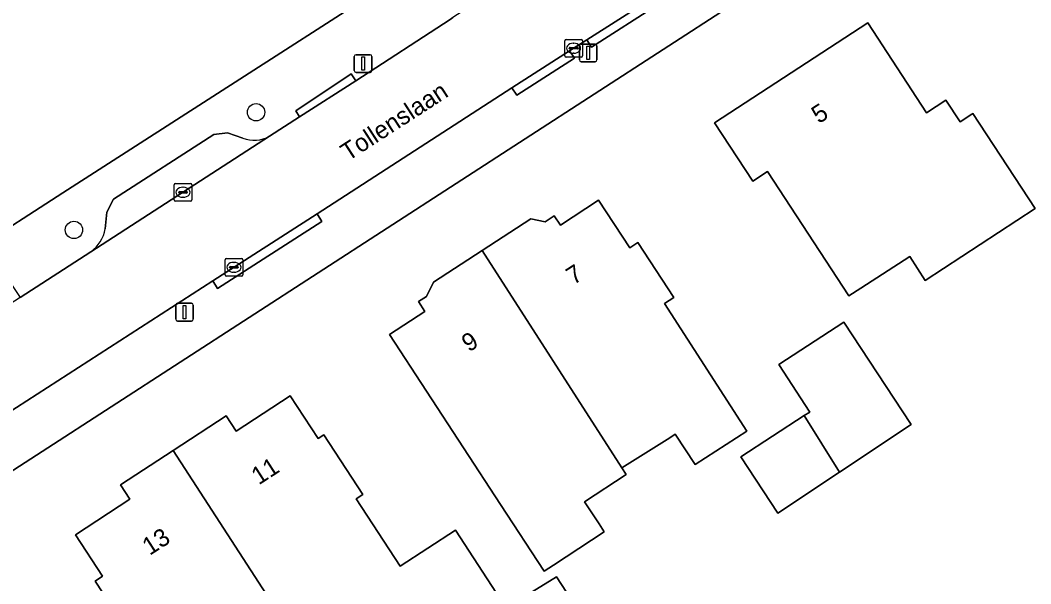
# Model space of a CAD drawing. Extents: x 161347 to 161881, y 382161 to 382804.
# Drawn here: x 161502.7 to 161559.7, y 382399.1 to 382430.9 of the extents above; entities that cross this region are included whole.
import ezdxf

# ---------------------------------------------------------------- set-up
doc = ezdxf.new("R2010")
doc.units = 0
for name, color, linetype in [('IMGEO_Boom', 7, 'Continuous'), ('IMGEO_Erf', 7, 'Continuous'), ('IMGEO_Kolk', 7, 'Continuous'), ('IMGEO_Lichtmast', 7, 'Continuous'), ('IMGEO_Openbare_ruimte_label', 7, 'Continuous'), ('IMGEO_Pand', 7, 'Continuous'), ('IMGEO_Pand_nummerreeks', 7, 'Continuous'), ('IMGEO_Parkeervlak_open', 7, 'Continuous'), ('IMGEO_Rijbaan_lokaal_open', 7, 'Continuous'), ('IMGEO_Voetpad_open', 7, 'Continuous')]:
    doc.layers.add(name, color=color, linetype=linetype)

msp = doc.modelspace()

# ---------------------------------------------------------------- linework, layer by layer
at = {"layer": 'IMGEO_Boom'}
for centre in [(161515.996, 382425.728), (161505.717, 382419.085)]:
    msp.add_circle(centre, 0.489, dxfattribs=at)
at = {"layer": 'IMGEO_Erf'}
for points in [[(161500, 382417.897), (161505.088, 382421.185), (161532.279, 382438.666), (161542.283, 382445.088), (161559.394, 382456.082), (161556.742, 382456.551), (161540.674, 382459.952), (161537.265, 382444.226), (161518.647, 382448.262), (161519.848, 382453.798), (161502.693, 382457.517), (161506.372, 382474.528), (161523.68, 382470.782), (161522.287, 382464.355), (161540.39, 382460.432), (161541.57, 382465.684), (161528.173, 382468.581), (161529.133, 382472.859), (161500, 382479.131)], [(161617.144, 382396.335), (161617.418, 382397.853), (161603.267, 382420.926), (161601.482, 382423.837), (161585.851, 382449.323), (161572.419, 382451.387), (161564.764, 382446.042), (161558.459, 382441.915), (161500, 382404.037), (161487.478, 382395.924)], [(161509.184, 382395.787), (161506.919, 382399.254), (161507.325, 382399.519), (161505.795, 382401.862), (161508.864, 382403.867), (161508.335, 382404.677), (161511.322, 382406.629), (161514.308, 382408.58), (161514.875, 382407.711), (161517.925, 382409.704), (161519.495, 382407.303), (161519.818, 382407.514), (161522.023, 382404.14), (161521.644, 382403.892), (161524.125, 382400.095), (161527.249, 382402.132), (161530.067, 382397.819)], [(161530.11, 382397.737), (161532.954, 382399.487), (161535.789, 382395.15)]]:
    msp.add_lwpolyline(points, dxfattribs=at)
for points in [[(161544.876, 382422.388), (161544.034, 382421.838), (161541.886, 382425.126), (161550.534, 382430.777), (161553.848, 382425.704), (161554.944, 382426.42), (161555.743, 382425.197), (161556.405, 382425.63), (161556.464, 382425.669), (161559.979, 382420.295), (161553.762, 382416.229), (161552.9, 382417.574), (161550.138, 382415.794), (161549.47, 382415.357)], [(161540.778, 382405.834), (161539.659, 382407.546), (161539.357, 382407.349), (161536.655, 382405.642), (161536.9, 382405.261), (161534.545, 382403.722), (161535.361, 382402.474), (161535.656, 382402.023), (161532.787, 382400.148), (161532.258, 382399.803), (161529.788, 382403.582), (161523.522, 382413.169), (161525.528, 382414.48), (161525.166, 382415.033), (161525.611, 382415.324), (161526.021, 382416.134), (161528.762, 382417.925), (161531.504, 382419.716), (161532.317, 382419.546), (161532.833, 382419.883), (161533.179, 382419.353), (161535.331, 382420.76), (161537.094, 382418.063), (161537.557, 382418.365), (161539.586, 382415.261), (161539.064, 382414.919), (161543.696, 382407.709)], [(161545.451, 382403.079), (161543.371, 382406.262), (161546.943, 382408.594), (161547.257, 382408.799), (161545.507, 382411.478), (161549.182, 382413.878), (161552.981, 382408.089), (161548.935, 382405.397)]]:
    msp.add_lwpolyline(points, close=True, dxfattribs=at)
at = {"layer": 'IMGEO_Kolk'}
for p, q in [((161533.42, 382428.92), (161533.42, 382429.772)), ((161533.495, 382429.846), (161534.347, 382429.846)), ((161533.679, 382429.34), (161533.679, 382429.352)), ((161533.722, 382429.389), (161534.12, 382429.389)), ((161533.908, 382429.626), (161533.933, 382429.626)), ((161534.163, 382429.352), (161534.163, 382429.34)), ((161534.421, 382429.772), (161534.421, 382428.92)), ((161534.347, 382428.846), (161533.495, 382428.846)), ((161534.117, 382429.303), (161533.719, 382429.303)), ((161533.931, 382429.066), (161533.906, 382429.066)), ((161511.373, 382420.784), (161511.373, 382421.636)), ((161511.448, 382421.71), (161512.3, 382421.71)), ((161511.861, 382421.49), (161511.886, 382421.49)), ((161512.374, 382421.636), (161512.374, 382420.784)), ((161511.632, 382421.204), (161511.632, 382421.216)), ((161512.07, 382421.167), (161511.672, 382421.167)), ((161511.675, 382421.253), (161512.073, 382421.253)), ((161511.884, 382420.93), (161511.859, 382420.93)), ((161512.116, 382421.216), (161512.116, 382421.204)), ((161512.3, 382420.71), (161511.448, 382420.71)), ((161514.247, 382416.547), (161514.247, 382417.399)), ((161514.322, 382417.473), (161515.174, 382417.473)), ((161515.248, 382417.399), (161515.248, 382416.547)), ((161514.506, 382416.967), (161514.506, 382416.979)), ((161514.944, 382416.93), (161514.546, 382416.93)), ((161514.549, 382417.016), (161514.947, 382417.016)), ((161514.735, 382417.253), (161514.76, 382417.253)), ((161514.99, 382416.979), (161514.99, 382416.967)), ((161515.174, 382416.473), (161514.322, 382416.473)), ((161514.758, 382416.693), (161514.733, 382416.693))]:
    msp.add_line(p, q, dxfattribs=at)
for points in [[(161533.42, 382428.92), (161533.42, 382429.772)], [(161533.495, 382429.846), (161534.347, 382429.846)], [(161534.421, 382429.772), (161534.421, 382428.92)], [(161534.347, 382428.846), (161533.495, 382428.846)], [(161511.373, 382420.784), (161511.373, 382421.636)], [(161511.448, 382421.71), (161512.3, 382421.71)], [(161512.374, 382421.636), (161512.374, 382420.784)], [(161512.3, 382420.71), (161511.448, 382420.71)], [(161514.247, 382416.547), (161514.247, 382417.399)], [(161514.322, 382417.473), (161515.174, 382417.473)], [(161515.248, 382417.399), (161515.248, 382416.547)], [(161515.174, 382416.473), (161514.322, 382416.473)]]:
    msp.add_lwpolyline(points, dxfattribs=at)
for centre, radius, start, end in [((161533.497, 382429.77), 0.0765, 91.552, 178.448), ((161533.497, 382429.77), 0.0765, 91.552, 178.448), ((161533.719, 382429.349), 0.0403, 85.8775, 175.7526), ((161533.716, 382429.339), 0.0366, 178.938, 274.7102), ((161534.12, 382429.346), 0.043, 264.8664, 352.4533), ((161534.124, 382429.351), 0.0386, 1.7309, 96.639), ((161534.345, 382429.77), 0.0765, 1.552, 88.448), ((161534.345, 382429.77), 0.0765, 1.552, 88.448), ((161533.497, 382428.922), 0.0765, 181.552, 268.448), ((161533.497, 382428.922), 0.0765, 181.552, 268.448), ((161534.345, 382428.922), 0.0765, 271.552, 358.448), ((161534.345, 382428.922), 0.0765, 271.552, 358.448), ((161511.45, 382421.634), 0.0765, 91.552, 178.448), ((161511.45, 382421.634), 0.0765, 91.552, 178.448), ((161512.298, 382421.634), 0.0765, 1.552, 88.448), ((161512.298, 382421.634), 0.0765, 1.552, 88.448), ((161511.45, 382420.786), 0.0765, 181.552, 268.448), ((161511.45, 382420.786), 0.0765, 181.552, 268.448), ((161511.672, 382421.213), 0.0403, 85.8775, 175.7526), ((161511.669, 382421.203), 0.0366, 178.938, 274.7102), ((161512.073, 382421.21), 0.043, 264.8664, 352.4533), ((161512.077, 382421.215), 0.0386, 1.7309, 96.639), ((161512.298, 382420.786), 0.0765, 271.552, 358.448), ((161512.298, 382420.786), 0.0765, 271.552, 358.448), ((161514.324, 382417.397), 0.0765, 91.552, 178.448), ((161514.324, 382417.397), 0.0765, 91.552, 178.448), ((161515.172, 382417.397), 0.0765, 1.552, 88.448), ((161515.172, 382417.397), 0.0765, 1.552, 88.448), ((161514.546, 382416.976), 0.0403, 85.8775, 175.7526), ((161514.543, 382416.966), 0.0366, 178.938, 274.7102), ((161514.947, 382416.973), 0.043, 264.8664, 352.4533), ((161514.951, 382416.978), 0.0386, 1.7309, 96.639), ((161514.324, 382416.549), 0.0765, 181.552, 268.448), ((161514.324, 382416.549), 0.0765, 181.552, 268.448), ((161515.172, 382416.549), 0.0765, 271.552, 358.448), ((161515.172, 382416.549), 0.0765, 271.552, 358.448)]:
    msp.add_arc(centre, radius, start, end, dxfattribs=at)
for centre, major_axis, ratio, start_param, end_param in [((161533.907, 382429.346), (-0.387, 0.002), 0.722429, 4.712389, 7.853982), ((161533.932, 382429.346), (-0.39, 0.002), 0.717154, 1.570796, 4.712389), ((161511.86, 382421.21), (-0.387, 0.002), 0.722429, 4.712389, 7.853982), ((161511.885, 382421.21), (-0.39, 0.002), 0.717154, 1.570796, 4.712389), ((161514.734, 382416.973), (-0.387, 0.002), 0.722429, 4.712389, 7.853982), ((161514.759, 382416.973), (-0.39, 0.002), 0.717154, 1.570796, 4.712389)]:
    msp.add_ellipse(centre, major_axis=major_axis, ratio=ratio, start_param=start_param, end_param=end_param, dxfattribs=at)
at = {"layer": 'IMGEO_Lichtmast'}
for p, q in [((161534.253, 382428.682), (161534.253, 382429.482)), ((161534.253, 382429.482), (161534.253, 382428.682)), ((161534.353, 382429.582), (161535.143, 382429.582)), ((161535.143, 382429.582), (161534.353, 382429.582)), ((161535.243, 382429.482), (161535.243, 382428.682)), ((161535.243, 382428.682), (161535.243, 382429.482)), ((161521.545, 382428.082), (161521.545, 382428.882)), ((161521.545, 382428.882), (161521.545, 382428.082)), ((161521.645, 382428.982), (161522.435, 382428.982)), ((161522.435, 382428.982), (161521.645, 382428.982)), ((161522.535, 382428.882), (161522.535, 382428.082)), ((161522.535, 382428.082), (161522.535, 382428.882)), ((161535.143, 382428.582), (161534.353, 382428.582)), ((161534.353, 382428.582), (161535.143, 382428.582)), ((161522.435, 382427.982), (161521.645, 382427.982)), ((161521.645, 382427.982), (161522.435, 382427.982)), ((161511.463, 382414.038), (161511.463, 382414.838)), ((161511.463, 382414.838), (161511.463, 382414.038)), ((161511.563, 382414.938), (161512.353, 382414.938)), ((161512.353, 382414.938), (161511.563, 382414.938)), ((161512.453, 382414.838), (161512.453, 382414.038)), ((161512.453, 382414.038), (161512.453, 382414.838)), ((161512.353, 382413.938), (161511.563, 382413.938)), ((161511.563, 382413.938), (161512.353, 382413.938))]:
    msp.add_line(p, q, dxfattribs=at)
for points in [[(161534.673, 382429.457), (161534.823, 382429.457), (161534.823, 382428.707), (161534.673, 382428.707), (161534.673, 382429.457)], [(161521.965, 382428.857), (161522.115, 382428.857), (161522.115, 382428.107), (161521.965, 382428.107), (161521.965, 382428.857)], [(161511.883, 382414.813), (161512.033, 382414.813), (161512.033, 382414.063), (161511.883, 382414.063), (161511.883, 382414.813)]]:
    msp.add_lwpolyline(points, dxfattribs=at)
for centre, start, end in [((161534.353, 382429.482), 90, 180), ((161534.353, 382429.482), 90, 180), ((161535.143, 382429.482), 0, 90), ((161535.143, 382429.482), 360, 90), ((161521.645, 382428.882), 90, 180), ((161521.645, 382428.882), 90, 180), ((161522.435, 382428.882), 0, 90), ((161522.435, 382428.882), 360, 90), ((161534.353, 382428.682), 180, 270), ((161534.353, 382428.682), 180, 270), ((161535.143, 382428.682), 270, 0), ((161535.143, 382428.682), 270, 0), ((161521.645, 382428.082), 180, 270), ((161521.645, 382428.082), 180, 270), ((161522.435, 382428.082), 270, 0), ((161522.435, 382428.082), 270, 0), ((161511.563, 382414.838), 90, 180), ((161511.563, 382414.838), 90, 180), ((161512.353, 382414.838), 0, 90), ((161512.353, 382414.838), 360, 90), ((161511.563, 382414.038), 180, 270), ((161511.563, 382414.038), 180, 270), ((161512.353, 382414.038), 270, 0), ((161512.353, 382414.038), 270, 0)]:
    msp.add_arc(centre, 0.1, start, end, dxfattribs=at)
at = {"layer": 'IMGEO_Pand'}
for points in [[(161556.464, 382425.669), (161556.405, 382425.63), (161555.743, 382425.197), (161554.944, 382426.42), (161553.848, 382425.704), (161550.534, 382430.777), (161541.886, 382425.126), (161544.034, 382421.838), (161544.876, 382422.388), (161549.47, 382415.357), (161550.138, 382415.794), (161552.9, 382417.574), (161553.762, 382416.229), (161559.979, 382420.295)], [(161539.064, 382414.919), (161539.586, 382415.261), (161537.557, 382418.365), (161537.094, 382418.063), (161535.331, 382420.76), (161533.179, 382419.353), (161532.833, 382419.883), (161532.317, 382419.546), (161531.504, 382419.716), (161528.762, 382417.925), (161536.655, 382405.642), (161539.357, 382407.349), (161539.659, 382407.546), (161540.778, 382405.834), (161543.696, 382407.709)], [(161536.655, 382405.642), (161528.762, 382417.925), (161526.021, 382416.134), (161525.611, 382415.324), (161525.166, 382415.033), (161525.528, 382414.48), (161523.522, 382413.169), (161529.788, 382403.582), (161532.258, 382399.803), (161532.787, 382400.148), (161535.656, 382402.023), (161535.361, 382402.474), (161534.545, 382403.722), (161536.9, 382405.261)], [(161548.935, 382405.397), (161552.981, 382408.089), (161549.182, 382413.878), (161545.507, 382411.478), (161547.257, 382408.799), (161546.943, 382408.594)], [(161521.644, 382403.892), (161522.023, 382404.14), (161519.818, 382407.514), (161519.495, 382407.303), (161517.925, 382409.704), (161514.875, 382407.711), (161514.308, 382408.58), (161511.322, 382406.629), (161518.763, 382395.126), (161518.906, 382394.901), (161524.744, 382398.57), (161527.527, 382394.173), (161530.842, 382396.339), (161530.11, 382397.737), (161530.067, 382397.819), (161527.249, 382402.132), (161524.125, 382400.095)], [(161548.935, 382405.397), (161546.943, 382408.594), (161543.371, 382406.262), (161545.451, 382403.079)], [(161511.322, 382406.629), (161508.335, 382404.677), (161508.864, 382403.867), (161505.795, 382401.862), (161507.325, 382399.519), (161506.919, 382399.254), (161509.184, 382395.787), (161509.593, 382396.047), (161512.6, 382391.441), (161509.32, 382389.352), (161515.259, 382379.829), (161515.452, 382379.955), (161513.409, 382383.081), (161516.508, 382385.107), (161515.571, 382386.54), (161521.458, 382390.387), (161521.54, 382390.261), (161521.755, 382390.401), (161518.906, 382394.901), (161518.763, 382395.126)], [(161530.11, 382397.737), (161530.842, 382396.339), (161532.814, 382393.32), (161535.789, 382395.15), (161532.954, 382399.487)]]:
    msp.add_lwpolyline(points, close=True, dxfattribs=at)
at = {"layer": 'IMGEO_Parkeervlak_open'}
for points in [[(161506.665, 382417.849), (161516.756, 382424.376)], [(161515.248, 382424.271), (161514.378, 382424.56), (161513.617, 382424.465), (161507.958, 382420.823), (161507.572, 382420.093), (161507.486, 382419.143)]]:
    msp.add_lwpolyline(points, dxfattribs=at)
for centre, radius, start, end in [((161515.89, 382425.926), 1.775, 248.786, 299.18), ((161505.483, 382419.507), 2.036, 305.5007, 349.7117)]:
    msp.add_arc(centre, radius, start, end, dxfattribs=at)
at = {"layer": 'IMGEO_Rijbaan_lokaal_open'}
for points in [[(161574.202, 382461.289), (161571.448, 382459.54), (161561.206, 382453.023), (161549.747, 382445.621), (161546.931, 382443.833), (161527.109, 382431.082), (161526.95, 382430.969), (161521.629, 382427.501), (161518.456, 382425.465), (161516.756, 382424.376), (161506.665, 382417.849), (161502.672, 382415.264), (161500, 382413.556), (161499.259, 382413.082), (161496.209, 382411.097), (161496.079, 382411.013), (161492.873, 382408.949), (161487.125, 382405.197), (161486.271, 382404.641)], [(161492.053, 382402.327), (161492.86, 382402.865), (161500, 382407.462), (161501.881, 382408.673), (161513.549, 382416.2), (161519.44, 382419.989), (161530.443, 382427.111), (161533.696, 382429.203), (161534.672, 382429.828), (161538.492, 382432.275)]]:
    msp.add_lwpolyline(points, dxfattribs=at)
at = {"layer": 'IMGEO_Voetpad_open'}
for points in [[(161570.83, 382460.463), (161567.506, 382461.215), (161566.563, 382460.64), (161559.394, 382456.082), (161542.283, 382445.088), (161532.279, 382438.666), (161505.088, 382421.185), (161500, 382417.897), (161486.459, 382409.147), (161486.172, 382408.962), (161485.951, 382409.016), (161480.33, 382410.398), (161486.271, 382404.641), (161487.125, 382405.197)], [(161558.459, 382441.915), (161564.764, 382446.042), (161572.419, 382451.387), (161571.268, 382453.342), (161557.396, 382444.433), (161557.663, 382444.011), (161554.842, 382442.226), (161554.575, 382442.648), (161538.492, 382432.275), (161538.761, 382431.854), (161534.941, 382429.407), (161534.672, 382429.828), (161533.696, 382429.203), (161533.966, 382428.783), (161530.713, 382426.691), (161530.443, 382427.111), (161519.44, 382419.989), (161519.71, 382419.569), (161513.819, 382415.78), (161513.549, 382416.2), (161501.881, 382408.673)], [(161485.497, 382399.096), (161487.478, 382395.924), (161500, 382404.037), (161558.459, 382441.915)], [(161516.756, 382424.376), (161518.456, 382425.465), (161518.25, 382425.816), (161521.37, 382427.891), (161521.629, 382427.501), (161526.95, 382430.969), (161527.109, 382431.082)], [(161507.486, 382419.143), (161507.572, 382420.093), (161507.958, 382420.823), (161513.617, 382424.465), (161514.378, 382424.56), (161515.248, 382424.271)], [(161496.079, 382411.013), (161496.209, 382411.097), (161499.259, 382413.082), (161498.571, 382414.091), (161502.007, 382416.279), (161502.672, 382415.264), (161506.665, 382417.849)]]:
    msp.add_lwpolyline(points, dxfattribs=at)
for points in [[(161538.492, 382432.275), (161534.672, 382429.828), (161534.941, 382429.407), (161538.761, 382431.854)], [(161533.696, 382429.203), (161530.443, 382427.111), (161530.713, 382426.691), (161533.966, 382428.783)], [(161518.456, 382425.465), (161521.629, 382427.501), (161521.37, 382427.891), (161518.25, 382425.816)], [(161519.44, 382419.989), (161513.549, 382416.2), (161513.819, 382415.78), (161519.71, 382419.569)]]:
    msp.add_lwpolyline(points, close=True, dxfattribs=at)
for centre, radius, start, end in [((161515.89, 382425.926), 1.775, 248.786, 299.18), ((161505.483, 382419.507), 2.036, 305.5007, 349.7117)]:
    msp.add_arc(centre, radius, start, end, dxfattribs=at)

# ---------------------------------------------------------------- texts
at = {"layer": 'IMGEO_Openbare_ruimte_label'}
msp.add_text('Tollenslaan', height=1, rotation=32.959, dxfattribs=at).set_placement((161521.193, 382422.944))
at = {"layer": 'IMGEO_Pand_nummerreeks'}
for s, rotation, p in [('5', 33.1628, (161547.773, 382425.056)), ('7', 32.7331, (161533.921, 382415.954)), ('9', 32.7331, (161528.016, 382412.158)), ('11', 32.882, (161516.152, 382404.652)), ('13', 32.8825, (161509.991, 382400.669))]:
    msp.add_text(s, height=1, rotation=rotation, dxfattribs=at).set_placement(p)

doc.saveas('drawing.dxf')
